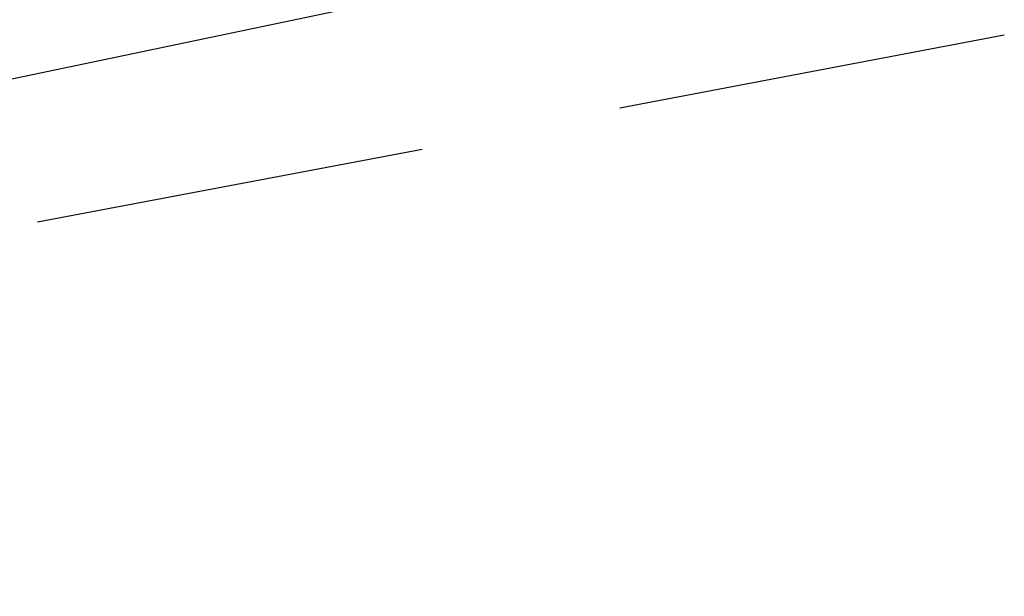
# Model space of a CAD drawing. Header units: feet. Extents: x -79 to 198, y -22 to 181.
# Tile 647 of 656: x 67.177 to 68.44, y 150.858 to 151.598. Entities that reach past the tile are written whole.
import ezdxf

# ---------------------------------------------------------------- set-up
doc = ezdxf.new("R2010")
doc.units = ezdxf.units.FT
doc.layers.add('A-LINEA', color=7, linetype='CONTINUOUS')

msp = doc.modelspace()

# ---------------------------------------------------------------- linework, layer by layer
at = {"layer": 'A-LINEA'}
for p, q in [((67.6267, 151.6178), (64, 150.8578)), ((67.6267, 151.6178), (64, 150.8578)), ((68.44, 151.5778), (67.9467, 151.4844)), ((68.44, 151.5778), (67.9467, 151.4844)), ((67.6933, 151.4311), (67.2, 151.3378)), ((67.6933, 151.4311), (67.2, 151.3378))]:
    msp.add_line(p, q, dxfattribs=at)

doc.saveas('drawing.dxf')
